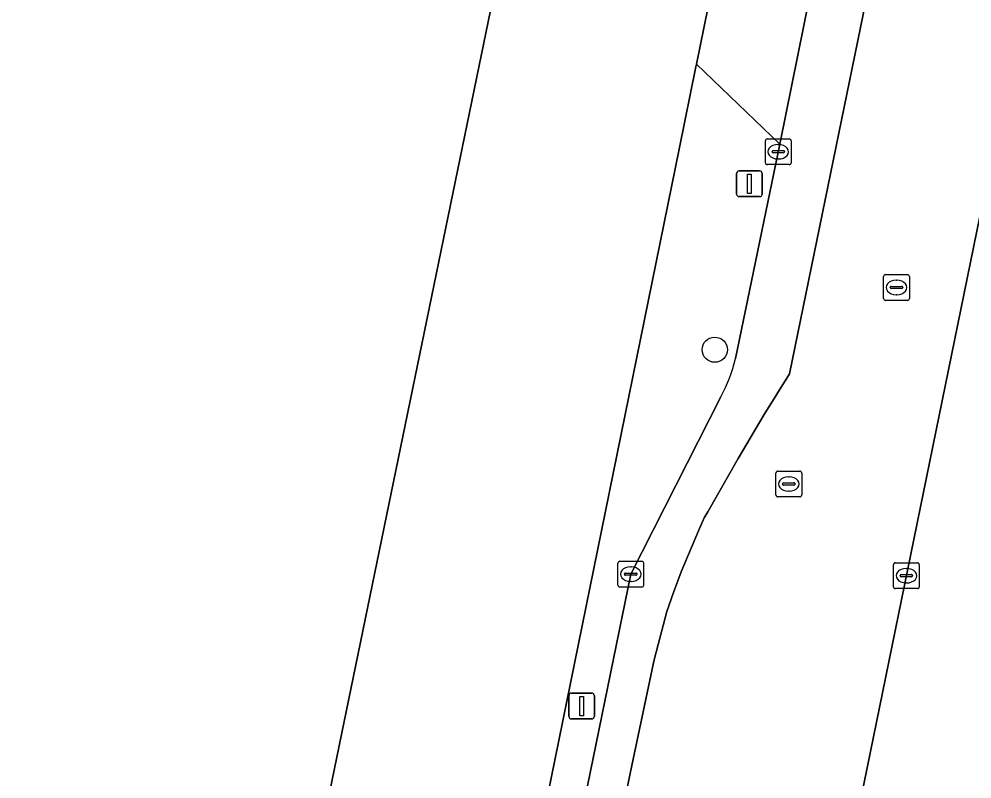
# Model space of a CAD drawing. Extents: x 157692 to 159674, y 381452 to 383291.
# Drawn here: x 158498.72 to 158535.67, y 382179.81 to 382209.28 of the extents above; entities that cross this region are included whole.
import ezdxf

# ---------------------------------------------------------------- set-up
doc = ezdxf.new("R2010")
doc.units = 0
for name, color, linetype in [('IMGEO_Berm_groen', 7, 'Continuous'), ('IMGEO_Boom', 7, 'Continuous'), ('IMGEO_Erf', 7, 'Continuous'), ('IMGEO_Kolk', 7, 'Continuous'), ('IMGEO_Lichtmast', 7, 'Continuous'), ('IMGEO_Pand', 7, 'Continuous'), ('IMGEO_Rijbaan_lokaal_gesloten', 7, 'Continuous'), ('IMGEO_Rijbaan_lokaal_open', 7, 'Continuous'), ('IMGEO_Rioolput', 7, 'Continuous'), ('IMGEO_Voetpad_open', 7, 'Continuous')]:
    doc.layers.add(name, color=color, linetype=linetype)

msp = doc.modelspace()

# ---------------------------------------------------------------- linework, layer by layer
at = {"layer": 'IMGEO_Berm_groen'}
msp.add_lwpolyline([(158566.644, 382322.187), (158567.234, 382325.064), (158567.304, 382325.746), (158567.225, 382326.384), (158567.068, 382326.86), (158566.787, 382327.371), (158566.493, 382327.735), (158566.011, 382328.143), (158565.497, 382328.42), (158565.051, 382328.557), (158564.939, 382328.591), (158564.425, 382328.647), (158563.854, 382328.604), (158563.281, 382328.442), (158562.742, 382328.162), (158562.266, 382327.772), (158561.897, 382327.314), (158561.609, 382326.746), (158561.45, 382326.139), (158553.124, 382285.066), (158549.349, 382267.06), (158522.982, 382137.975)], dxfattribs=at)
at = {"layer": 'IMGEO_Boom'}
msp.add_circle((158525.702, 382196.458), 0.489, dxfattribs=at)
at = {"layer": 'IMGEO_Erf'}
for points in [[(158509.861, 382152.794), (158513.065, 382158.027), (158515.032, 382162.604), (158516.746, 382167.312), (158517.398, 382170.178), (158524.332, 382204.307), (158524.967, 382207.431), (158524.987, 382207.53), (158526.326, 382214.089), (158527.009, 382217.437), (158528.187, 382223.205), (158528.445, 382224.468), (158549.165, 382325.299), (158550.563, 382332.1), (158550.799, 382333.648), (158551.524, 382338.412)], [(158464.768, 382230.207), (158518.944, 382219.046), (158505.997, 382156.09), (158482, 382161.038), (158467.988, 382163.933), (158454.893, 382166.763)]]:
    msp.add_lwpolyline(points, dxfattribs=at)
at = {"layer": 'IMGEO_Kolk'}
for p, q in [((158527.738, 382204.635), (158528.59, 382204.635)), ((158527.663, 382203.709), (158527.663, 382204.561)), ((158528.151, 382204.415), (158528.176, 382204.415)), ((158528.664, 382204.561), (158528.664, 382203.709)), ((158527.922, 382204.129), (158527.922, 382204.141)), ((158528.36, 382204.092), (158527.962, 382204.092)), ((158527.965, 382204.178), (158528.363, 382204.178)), ((158528.174, 382203.855), (158528.149, 382203.855)), ((158528.406, 382204.141), (158528.406, 382204.129)), ((158528.59, 382203.635), (158527.738, 382203.635)), ((158521.943, 382187.327), (158521.943, 382188.179)), ((158522.018, 382188.253), (158522.87, 382188.253)), ((158522.431, 382188.033), (158522.456, 382188.033)), ((158522.944, 382188.179), (158522.944, 382187.327)), ((158532.63, 382187.266), (158532.63, 382188.118)), ((158532.705, 382188.192), (158533.557, 382188.192)), ((158533.118, 382187.972), (158533.143, 382187.972)), ((158533.631, 382188.118), (158533.631, 382187.266)), ((158522.202, 382187.747), (158522.202, 382187.759)), ((158522.64, 382187.71), (158522.242, 382187.71)), ((158522.245, 382187.796), (158522.643, 382187.796)), ((158522.686, 382187.759), (158522.686, 382187.747)), ((158532.889, 382187.686), (158532.889, 382187.698)), ((158533.327, 382187.649), (158532.929, 382187.649)), ((158532.932, 382187.735), (158533.33, 382187.735)), ((158533.373, 382187.698), (158533.373, 382187.686)), ((158522.87, 382187.253), (158522.018, 382187.253)), ((158522.454, 382187.473), (158522.429, 382187.473)), ((158533.141, 382187.412), (158533.116, 382187.412)), ((158533.557, 382187.192), (158532.705, 382187.192))]:
    msp.add_line(p, q, dxfattribs=at)
for points in [[(158527.738, 382204.635), (158528.59, 382204.635)], [(158527.663, 382203.709), (158527.663, 382204.561)], [(158528.664, 382204.561), (158528.664, 382203.709)], [(158528.59, 382203.635), (158527.738, 382203.635)], [(158521.943, 382187.327), (158521.943, 382188.179)], [(158522.018, 382188.253), (158522.87, 382188.253)], [(158522.944, 382188.179), (158522.944, 382187.327)], [(158532.63, 382187.266), (158532.63, 382188.118)], [(158532.705, 382188.192), (158533.557, 382188.192)], [(158533.631, 382188.118), (158533.631, 382187.266)], [(158522.87, 382187.253), (158522.018, 382187.253)], [(158533.557, 382187.192), (158532.705, 382187.192)]]:
    msp.add_lwpolyline(points, dxfattribs=at)
for centre, radius, start, end in [((158527.74, 382204.559), 0.0765, 91.552, 178.448), ((158527.74, 382204.559), 0.0765, 91.552, 178.448), ((158528.588, 382204.559), 0.0765, 1.552, 88.448), ((158528.588, 382204.559), 0.0765, 1.552, 88.448), ((158527.962, 382204.138), 0.0403, 85.8775, 175.7526), ((158527.959, 382204.128), 0.0366, 178.938, 274.7102), ((158528.363, 382204.135), 0.043, 264.8664, 352.4533), ((158528.367, 382204.14), 0.0386, 1.7309, 96.639), ((158527.74, 382203.711), 0.0765, 181.552, 268.448), ((158527.74, 382203.711), 0.0765, 181.552, 268.448), ((158528.588, 382203.711), 0.0765, 271.552, 358.448), ((158528.588, 382203.711), 0.0765, 271.552, 358.448), ((158522.02, 382188.177), 0.0765, 91.552, 178.448), ((158522.02, 382188.177), 0.0765, 91.552, 178.448), ((158522.868, 382188.177), 0.0765, 1.552, 88.448), ((158522.868, 382188.177), 0.0765, 1.552, 88.448), ((158532.707, 382188.116), 0.0765, 91.552, 178.448), ((158532.707, 382188.116), 0.0765, 91.552, 178.448), ((158533.555, 382188.116), 0.0765, 1.552, 88.448), ((158533.555, 382188.116), 0.0765, 1.552, 88.448), ((158522.242, 382187.756), 0.0403, 85.8775, 175.7526), ((158522.239, 382187.746), 0.0366, 178.938, 274.7102), ((158522.643, 382187.753), 0.043, 264.8664, 352.4533), ((158522.647, 382187.758), 0.0386, 1.7309, 96.639), ((158532.929, 382187.695), 0.0403, 85.8775, 175.7526), ((158532.926, 382187.685), 0.0366, 178.938, 274.7102), ((158533.33, 382187.692), 0.043, 264.8664, 352.4533), ((158533.334, 382187.697), 0.0386, 1.7309, 96.639), ((158522.02, 382187.329), 0.0765, 181.552, 268.448), ((158522.02, 382187.329), 0.0765, 181.552, 268.448), ((158522.868, 382187.329), 0.0765, 271.552, 358.448), ((158522.868, 382187.329), 0.0765, 271.552, 358.448), ((158532.707, 382187.268), 0.0765, 181.552, 268.448), ((158532.707, 382187.268), 0.0765, 181.552, 268.448), ((158533.555, 382187.268), 0.0765, 271.552, 358.448), ((158533.555, 382187.268), 0.0765, 271.552, 358.448)]:
    msp.add_arc(centre, radius, start, end, dxfattribs=at)
for centre, major_axis, ratio, start_param, end_param in [((158528.15, 382204.135), (-0.387, 0.002), 0.722429, 4.712389, 7.853982), ((158528.175, 382204.135), (-0.39, 0.002), 0.717154, 1.570796, 4.712389), ((158522.43, 382187.753), (-0.387, 0.002), 0.722429, 4.712389, 7.853982), ((158522.455, 382187.753), (-0.39, 0.002), 0.717154, 1.570796, 4.712389), ((158533.117, 382187.692), (-0.387, 0.002), 0.722429, 4.712389, 7.853982), ((158533.142, 382187.692), (-0.39, 0.002), 0.717154, 1.570796, 4.712389)]:
    msp.add_ellipse(centre, major_axis=major_axis, ratio=ratio, start_param=start_param, end_param=end_param, dxfattribs=at)
at = {"layer": 'IMGEO_Lichtmast'}
for p, q in [((158526.549, 382202.494), (158526.549, 382203.294)), ((158526.549, 382203.294), (158526.549, 382202.494)), ((158526.649, 382203.394), (158527.439, 382203.394)), ((158527.439, 382203.394), (158526.649, 382203.394)), ((158527.539, 382203.294), (158527.539, 382202.494)), ((158527.539, 382202.494), (158527.539, 382203.294)), ((158527.439, 382202.394), (158526.649, 382202.394)), ((158526.649, 382202.394), (158527.439, 382202.394)), ((158520.044, 382182.238), (158520.044, 382183.038)), ((158520.044, 382183.038), (158520.044, 382182.238)), ((158520.144, 382183.138), (158520.934, 382183.138)), ((158520.934, 382183.138), (158520.144, 382183.138)), ((158521.034, 382183.038), (158521.034, 382182.238)), ((158521.034, 382182.238), (158521.034, 382183.038)), ((158520.934, 382182.138), (158520.144, 382182.138)), ((158520.144, 382182.138), (158520.934, 382182.138))]:
    msp.add_line(p, q, dxfattribs=at)
for points in [[(158526.969, 382203.269), (158527.119, 382203.269), (158527.119, 382202.519), (158526.969, 382202.519), (158526.969, 382203.269)], [(158520.464, 382183.013), (158520.614, 382183.013), (158520.614, 382182.263), (158520.464, 382182.263), (158520.464, 382183.013)]]:
    msp.add_lwpolyline(points, dxfattribs=at)
for centre, start, end in [((158526.649, 382203.294), 90, 180), ((158526.649, 382203.294), 90, 180), ((158527.439, 382203.294), 0, 90), ((158527.439, 382203.294), 360, 90), ((158526.649, 382202.494), 180, 270), ((158526.649, 382202.494), 180, 270), ((158527.439, 382202.494), 270, 0), ((158527.439, 382202.494), 270, 0), ((158520.144, 382183.038), 90, 180), ((158520.144, 382183.038), 90, 180), ((158520.934, 382183.038), 0, 90), ((158520.934, 382183.038), 360, 90), ((158520.144, 382182.238), 180, 270), ((158520.144, 382182.238), 180, 270), ((158520.934, 382182.238), 270, 0), ((158520.934, 382182.238), 270, 0)]:
    msp.add_arc(centre, 0.1, start, end, dxfattribs=at)
at = {"layer": 'IMGEO_Pand'}
msp.add_lwpolyline([(158454.893, 382166.763), (158467.988, 382163.933), (158482, 382161.038), (158505.997, 382156.09), (158518.944, 382219.046), (158464.768, 382230.207)], dxfattribs=at)
at = {"layer": 'IMGEO_Rijbaan_lokaal_gesloten'}
for points in [[(158551.272, 382304.412), (158557.185, 382323.713), (158558.877, 382331.964), (158556.963, 382332.377), (158555.587, 382325.831), (158555.098, 382324.117), (158547.764, 382300.168), (158545.126, 382287.308), (158537.807, 382251.157), (158532.866, 382227.394), (158528.224, 382204.425), (158526.501, 382196.114)], [(158522.982, 382137.975), (158549.349, 382267.06)], [(158516.345, 382150.4), (158516.351, 382150.416), (158519.44, 382165.43), (158519.695, 382166.711), (158520.067, 382168.58), (158520.406, 382170.124), (158520.949, 382172.76), (158521.285, 382174.615), (158521.711, 382176.637), (158522.095, 382178.467), (158522.54, 382180.58), (158522.925, 382182.414), (158523.324, 382184.31), (158523.361, 382184.485), (158523.847, 382186.302), (158524.097, 382187.038), (158524.398, 382187.848), (158525.073, 382189.43), (158525.289, 382189.937), (158525.428, 382190.17), (158526.611, 382192.236), (158527.621, 382193.95), (158528.593, 382195.516), (158541.544, 382258.661)], [(158541.544, 382258.661), (158528.593, 382195.516), (158527.621, 382193.95), (158526.611, 382192.236), (158525.428, 382190.17), (158525.289, 382189.937), (158525.073, 382189.43), (158524.398, 382187.848), (158524.097, 382187.038), (158523.847, 382186.302), (158523.361, 382184.485), (158523.324, 382184.31), (158522.925, 382182.414), (158522.54, 382180.58), (158522.095, 382178.467)], [(158525.939, 382194.629), (158522.444, 382187.753), (158516.046, 382156.484), (158515.441, 382150.872)]]:
    msp.add_lwpolyline(points, dxfattribs=at)
msp.add_arc((158520.514, 382197.531), 6.152, 331.8561, 346.6854, dxfattribs=at)
at = {"layer": 'IMGEO_Rijbaan_lokaal_open'}
msp.add_lwpolyline([(158528.187, 382223.205), (158527.009, 382217.437), (158526.326, 382214.089), (158524.987, 382207.53), (158528.224, 382204.425), (158532.866, 382227.394), (158528.445, 382224.468)], close=True, dxfattribs=at)
at = {"layer": 'IMGEO_Rioolput'}
for p, q in [((158532.248, 382198.446), (158532.248, 382199.298)), ((158532.323, 382199.372), (158533.175, 382199.372)), ((158532.736, 382199.152), (158532.761, 382199.152)), ((158533.249, 382199.298), (158533.249, 382198.446)), ((158532.507, 382198.866), (158532.507, 382198.878)), ((158532.945, 382198.829), (158532.547, 382198.829)), ((158532.55, 382198.915), (158532.948, 382198.915)), ((158532.991, 382198.878), (158532.991, 382198.866)), ((158533.175, 382198.372), (158532.323, 382198.372)), ((158532.759, 382198.592), (158532.734, 382198.592)), ((158528.072, 382190.823), (158528.072, 382191.675)), ((158528.147, 382191.749), (158528.999, 382191.749)), ((158529.073, 382191.675), (158529.073, 382190.823)), ((158528.374, 382191.292), (158528.772, 382191.292)), ((158528.56, 382191.529), (158528.585, 382191.529)), ((158528.331, 382191.243), (158528.331, 382191.255)), ((158528.769, 382191.206), (158528.371, 382191.206)), ((158528.583, 382190.969), (158528.558, 382190.969)), ((158528.815, 382191.255), (158528.815, 382191.243)), ((158528.999, 382190.749), (158528.147, 382190.749))]:
    msp.add_line(p, q, dxfattribs=at)
for points in [[(158532.248, 382198.446), (158532.248, 382199.298)], [(158532.323, 382199.372), (158533.175, 382199.372)], [(158533.249, 382199.298), (158533.249, 382198.446)], [(158533.175, 382198.372), (158532.323, 382198.372)], [(158528.072, 382190.823), (158528.072, 382191.675)], [(158528.147, 382191.749), (158528.999, 382191.749)], [(158529.073, 382191.675), (158529.073, 382190.823)], [(158528.999, 382190.749), (158528.147, 382190.749)]]:
    msp.add_lwpolyline(points, dxfattribs=at)
for centre, radius, start, end in [((158532.325, 382199.296), 0.0765, 91.552, 178.448), ((158532.325, 382199.296), 0.0765, 91.552, 178.448), ((158533.173, 382199.296), 0.0765, 1.552, 88.448), ((158533.173, 382199.296), 0.0765, 1.552, 88.448), ((158532.547, 382198.875), 0.0403, 85.8775, 175.7526), ((158532.544, 382198.865), 0.0366, 178.938, 274.7102), ((158532.948, 382198.872), 0.043, 264.8664, 352.4533), ((158532.952, 382198.877), 0.0386, 1.7309, 96.639), ((158532.325, 382198.448), 0.0765, 181.552, 268.448), ((158532.325, 382198.448), 0.0765, 181.552, 268.448), ((158533.173, 382198.448), 0.0765, 271.552, 358.448), ((158533.173, 382198.448), 0.0765, 271.552, 358.448), ((158528.149, 382191.673), 0.0765, 91.552, 178.448), ((158528.149, 382191.673), 0.0765, 91.552, 178.448), ((158528.997, 382191.673), 0.0765, 1.552, 88.448), ((158528.997, 382191.673), 0.0765, 1.552, 88.448), ((158528.371, 382191.252), 0.0403, 85.8775, 175.7526), ((158528.776, 382191.254), 0.0386, 1.7309, 96.639), ((158528.368, 382191.242), 0.0366, 178.938, 274.7102), ((158528.772, 382191.249), 0.043, 264.8664, 352.4533), ((158528.149, 382190.825), 0.0765, 181.552, 268.448), ((158528.149, 382190.825), 0.0765, 181.552, 268.448), ((158528.997, 382190.825), 0.0765, 271.552, 358.448), ((158528.997, 382190.825), 0.0765, 271.552, 358.448)]:
    msp.add_arc(centre, radius, start, end, dxfattribs=at)
for centre, major_axis, ratio, start_param, end_param in [((158532.735, 382198.872), (-0.387, 0.002), 0.722429, 4.712389, 7.853982), ((158532.76, 382198.872), (-0.39, 0.002), 0.717154, 1.570796, 4.712389), ((158528.559, 382191.249), (-0.387, 0.002), 0.722429, 4.712389, 7.853982), ((158528.584, 382191.249), (-0.39, 0.002), 0.717154, 1.570796, 4.712389)]:
    msp.add_ellipse(centre, major_axis=major_axis, ratio=ratio, start_param=start_param, end_param=end_param, dxfattribs=at)
at = {"layer": 'IMGEO_Voetpad_open'}
for points in [[(158526.501, 382196.114), (158528.224, 382204.425), (158524.987, 382207.53), (158524.967, 382207.431), (158524.332, 382204.307), (158517.398, 382170.178), (158516.746, 382167.312), (158515.032, 382162.604), (158513.065, 382158.027), (158509.861, 382152.794)], [(158516.046, 382156.484), (158522.444, 382187.753), (158525.939, 382194.629)]]:
    msp.add_lwpolyline(points, dxfattribs=at)
msp.add_arc((158520.514, 382197.531), 6.152, 331.8561, 346.6854, dxfattribs=at)

doc.saveas('drawing.dxf')
